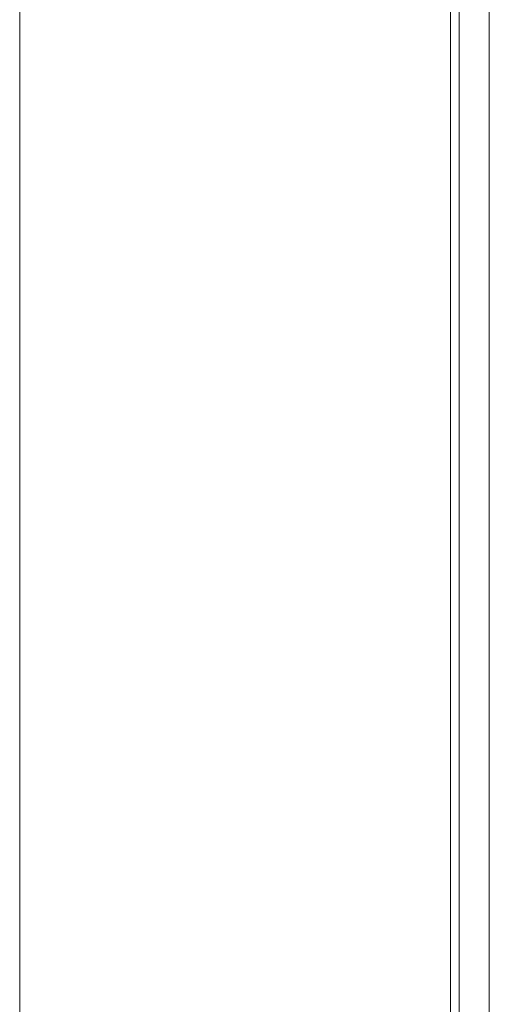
# Model space of a CAD drawing. Header units: millimetres. Extents: x -261 to 187, y -214 to 106.
# Tile 353 of 656: x -192.694 to -192.149, y -77.011 to -75.867. Entities that reach past the tile are written whole.
import ezdxf

# ---------------------------------------------------------------- set-up
doc = ezdxf.new("R2010")
doc.units = ezdxf.units.MM
doc.header["$LTSCALE"] = 0.005
doc.header["$MEASUREMENT"] = 0
doc.layers.add('IFC-Parede padrão-Contorno', color=9, linetype='Continuous', lineweight=5)
doc.layers.add('IFC-Viga-Contorno', color=9, linetype='Continuous', lineweight=5)

msp = doc.modelspace()

# ---------------------------------------------------------------- linework, layer by layer
at = {"layer": 'IFC-Parede padrão-Contorno', "lineweight": 5}
for p, q in [((-192.1839, -76.7267), (-192.1839, -68.8782)), ((-192.1939, -75.9896), (-192.1939, -74.4722)), ((-192.6939, -82.8177), (-192.6939, -75.255)), ((-192.1939, -79.0243), (-192.1939, -75.9896)), ((-192.1839, -81.4392), (-192.1839, -76.7267))]:
    msp.add_line(p, q, dxfattribs=at)
at = {"layer": 'IFC-Viga-Contorno', "lineweight": 5}
msp.add_line((-192.1489, -78.9783), (-192.1489, -75.4983), dxfattribs=at)

doc.saveas('drawing.dxf')
